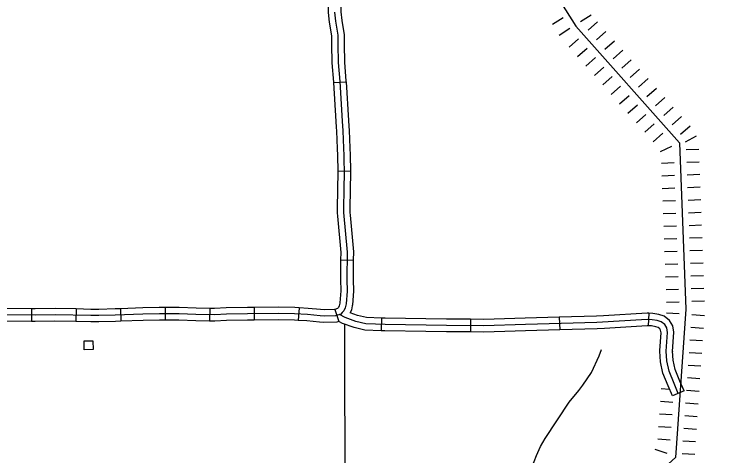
# Model space of a CAD drawing. Extents: x -19 to 366, y -4 to 359.
# Drawn here: x 161.496 to 163.091, y 176.69 to 177.681 of the extents above; entities that cross this region are included whole.
import ezdxf

# ---------------------------------------------------------------- set-up
doc = ezdxf.new("R2010")
doc.units = 0
for name, color, linetype in [('Level 29', 7, 'Continuous'), ('Level 32', 7, 'Continuous'), ('Level 35', 7, 'Continuous'), ('Level 45', 7, 'Continuous'), ('Level 5', 7, 'Continuous'), ('Level 56', 7, 'Continuous'), ('Level 60', 7, 'Continuous')]:
    doc.layers.add(name, color=color, linetype=linetype)

msp = doc.modelspace()

# ---------------------------------------------------------------- linework, layer by layer
at = {"layer": 'Level 29'}
for p, q in [((162.7041, 177.6587), (162.7281, 177.6739)), ((162.7673, 177.665), (162.7913, 177.6802)), ((162.7673, 177.665), (162.7913, 177.6802)), ((162.7843, 177.6453), (162.8055, 177.6642)), ((162.7192, 177.6347), (162.7433, 177.6498)), ((162.7192, 177.6347), (162.7433, 177.6498)), ((162.8032, 177.6241), (162.8244, 177.6429)), ((162.7418, 177.6075), (162.7631, 177.6264)), ((162.8221, 177.6028), (162.8433, 177.6217)), ((162.8221, 177.6028), (162.8433, 177.6217)), ((162.7607, 177.5863), (162.7819, 177.6052)), ((162.8409, 177.5816), (162.8622, 177.6005)), ((162.7796, 177.5651), (162.8008, 177.5839)), ((162.7796, 177.5651), (162.8008, 177.5839)), ((162.8598, 177.5604), (162.881, 177.5792)), ((162.7985, 177.5438), (162.8197, 177.5627)), ((162.8787, 177.5391), (162.8999, 177.558)), ((162.8787, 177.5391), (162.8999, 177.558)), ((162.8173, 177.5226), (162.8386, 177.5415)), ((162.8975, 177.5179), (162.9188, 177.5368)), ((162.8362, 177.5014), (162.8574, 177.5202)), ((162.8362, 177.5014), (162.8574, 177.5202)), ((162.9164, 177.4966), (162.9376, 177.5155)), ((162.8551, 177.4801), (162.8763, 177.499)), ((162.9353, 177.4754), (162.9565, 177.4943)), ((162.9353, 177.4754), (162.9565, 177.4943)), ((162.8739, 177.4589), (162.8952, 177.4778)), ((162.9542, 177.4542), (162.9754, 177.473)), ((162.8928, 177.4377), (162.9141, 177.4565)), ((162.8928, 177.4377), (162.9141, 177.4565)), ((162.973, 177.4329), (162.9943, 177.4518)), ((162.9117, 177.4164), (162.9329, 177.4353)), ((162.9919, 177.4117), (163.0131, 177.4306)), ((162.9919, 177.4117), (163.0131, 177.4306)), ((162.9306, 177.3952), (162.9518, 177.4141)), ((163.003, 177.3946), (163.0278, 177.4084)), ((162.9466, 177.3733), (162.9724, 177.3853)), ((163.0045, 177.3776), (163.0329, 177.3787)), ((162.9488, 177.3471), (162.9772, 177.3482)), ((163.0056, 177.3492), (163.0339, 177.3503)), ((162.9498, 177.3187), (162.9782, 177.3198)), ((162.9498, 177.3187), (162.9782, 177.3198)), ((163.0066, 177.3208), (163.035, 177.3219)), ((163.0066, 177.3208), (163.035, 177.3219)), ((162.9509, 177.2903), (162.9793, 177.2914)), ((163.0077, 177.2924), (163.036, 177.2935)), ((162.9519, 177.262), (162.9803, 177.263)), ((163.0087, 177.264), (163.0371, 177.2651)), ((163.0097, 177.2357), (163.0381, 177.2367)), ((163.0097, 177.2357), (163.0381, 177.2367)), ((162.953, 177.2336), (162.9814, 177.2346)), ((162.953, 177.2336), (162.9814, 177.2346)), ((162.954, 177.2052), (162.9824, 177.2062)), ((163.0108, 177.2073), (163.0392, 177.2083)), ((162.9551, 177.1768), (162.9835, 177.1778)), ((163.0118, 177.1789), (163.0402, 177.1799)), ((162.9561, 177.1484), (162.9845, 177.1494)), ((162.9561, 177.1484), (162.9845, 177.1494)), ((163.0129, 177.1505), (163.0413, 177.1515)), ((163.0129, 177.1505), (163.0413, 177.1515)), ((162.9572, 177.12), (162.9855, 177.1211)), ((163.0139, 177.1221), (163.0423, 177.1231)), ((162.9582, 177.0916), (162.9866, 177.0927)), ((163.015, 177.0937), (163.0434, 177.0948)), ((162.9593, 177.0632), (162.9876, 177.0643)), ((162.9593, 177.0632), (162.9876, 177.0643)), ((163.016, 177.0653), (163.0444, 177.0664)), ((163.016, 177.0653), (163.0444, 177.0664)), ((162.9603, 177.0348), (162.9887, 177.0359)), ((163.0171, 177.0369), (163.0455, 177.038)), ((162.9602, 177.011), (162.9886, 177.009)), ((163.0169, 177.0071), (163.0453, 177.0051)), ((163.015, 176.9787), (163.0433, 176.9767)), ((163.015, 176.9787), (163.0433, 176.9767)), ((163.013, 176.9504), (163.0413, 176.9484)), ((163.011, 176.922), (163.0394, 176.9201)), ((163.0091, 176.8937), (163.0374, 176.8917)), ((163.0091, 176.8937), (163.0374, 176.8917)), ((163.0071, 176.8653), (163.0354, 176.8634)), ((162.9485, 176.8409), (162.9669, 176.8397)), ((163.0051, 176.837), (163.0335, 176.835)), ((162.9465, 176.8126), (162.9748, 176.8106)), ((162.9465, 176.8126), (162.9748, 176.8106)), ((163.0032, 176.8087), (163.0315, 176.8067)), ((163.0032, 176.8087), (163.0315, 176.8067)), ((162.9445, 176.7843), (162.9729, 176.7823)), ((163.0012, 176.7803), (163.0295, 176.7784)), ((162.9426, 176.7559), (162.9709, 176.7539)), ((162.9992, 176.752), (163.0276, 176.75)), ((162.9406, 176.7276), (162.9689, 176.7256)), ((162.9406, 176.7276), (162.9689, 176.7256)), ((162.9973, 176.7236), (163.0256, 176.7217)), ((162.9973, 176.7236), (163.0256, 176.7217)), ((162.9338, 176.7045), (162.9609, 176.6959)), ((162.9953, 176.6953), (163.0237, 176.6933))]:
    msp.add_line(p, q, dxfattribs=at)
msp.add_lwpolyline([(161.4068, 179.126), (161.9285, 178.5959), (162.5144, 178.0389), (162.7571, 177.6546), (162.9897, 177.3928), (163.0035, 177.0192), (162.9804, 176.6858), (162.8925, 176.6062), (162.6966, 176.3022), (162.7092, 176.2007), (162.531, 175.7899), (162.5053, 175.5454), (162.329, 175.3039), (162.1849, 174.9754), (162.1928, 174.5618)], dxfattribs=at)
at = {"layer": 'Level 32'}
for p, q in [((161.5352, 177.0201), (161.5351, 176.9917)), ((161.6355, 177.0195), (161.6348, 176.9911)), ((161.7346, 177.0201), (161.7356, 176.9918)), ((161.835, 177.0225), (161.8351, 176.9941)), ((161.9354, 177.0208), (161.9347, 176.9924)), ((162.0348, 177.0231), (162.0352, 176.9947)), ((162.136, 177.0224), (162.1339, 176.994))]:
    msp.add_line(p, q, dxfattribs=at)
for points in [[(161.5352, 177.0201), (161.4769, 177.0203), (161.4352, 177.0206)], [(161.6355, 177.0195), (161.5881, 177.0206), (161.5434, 177.0201), (161.5352, 177.0201)], [(161.7346, 177.0201), (161.7227, 177.0198), (161.6862, 177.0187), (161.6684, 177.0187), (161.6355, 177.0195)], [(161.835, 177.0225), (161.8221, 177.0225), (161.785, 177.0218), (161.7346, 177.0201)], [(161.9354, 177.0208), (161.9045, 177.0215), (161.8665, 177.0226), (161.835, 177.0225)], [(162.0348, 177.0231), (162.0199, 177.0229), (161.9721, 177.0221), (161.9461, 177.0206), (161.9354, 177.0208)], [(162.136, 177.0224), (162.1264, 177.0231), (162.0897, 177.0238), (162.0348, 177.0231)], [(162.2161, 177.0187), (162.2151, 177.0184), (162.192, 177.0176), (162.1841, 177.0181), (162.1558, 177.0209), (162.136, 177.0224)], [(162.2327, 177.0114), (162.2297, 177.0082), (162.2176, 177.0042), (162.1918, 177.0034), (162.1829, 177.004), (162.1546, 177.0068), (162.1257, 177.0089), (162.0897, 177.0096), (162.0201, 177.0087), (161.9727, 177.0079), (161.9464, 177.0064), (161.9042, 177.0073), (161.8663, 177.0084), (161.8222, 177.0083), (161.7853, 177.0076), (161.7232, 177.0056), (161.6864, 177.0045), (161.6682, 177.0045), (161.588, 177.0064), (161.5434, 177.0059), (161.4768, 177.0061)], [(161.5351, 176.9917), (161.4767, 176.9919), (161.435, 176.9922)], [(161.6348, 176.9911), (161.5879, 176.9922), (161.5435, 176.9916), (161.5351, 176.9917)], [(161.7356, 176.9918), (161.7236, 176.9914), (161.6866, 176.9903), (161.668, 176.9903), (161.6348, 176.9911)], [(161.8351, 176.9941), (161.8224, 176.9941), (161.7857, 176.9934), (161.7356, 176.9918)], [(161.9347, 176.9924), (161.9038, 176.9931), (161.8661, 176.9942), (161.8351, 176.9941)], [(162.0352, 176.9947), (162.0203, 176.9945), (161.9732, 176.9937), (161.9466, 176.9921), (161.9347, 176.9924)], [(162.1339, 176.994), (162.1251, 176.9947), (162.0896, 176.9954), (162.0352, 176.9947)], [(162.2251, 176.9917), (162.2201, 176.9901), (162.1916, 176.9892), (162.1817, 176.9898), (162.1534, 176.9926), (162.1339, 176.994)]]:
    msp.add_lwpolyline(points, dxfattribs=at)
at = {"layer": 'Level 35'}
msp.add_lwpolyline([(162.5942, 176.5492), (162.6161, 176.5912), (162.6564, 176.6623), (162.6631, 176.6767), (162.6684, 176.6908), (162.6775, 176.7105), (162.6878, 176.7283), (162.7418, 176.8103), (162.7635, 176.8367), (162.7722, 176.8484), (162.7922, 176.8769), (162.8095, 176.9146), (162.8148, 176.9285)], dxfattribs=at)
at = {"layer": 'Level 45'}
for p, q in [((162.2128, 177.5281), (162.2411, 177.5298)), ((162.2228, 177.329), (162.2512, 177.3294)), ((162.229, 177.1298), (162.2574, 177.1294)), ((162.2161, 177.0187), (162.2251, 176.9917)), ((162.3208, 176.9991), (162.3196, 176.9707)), ((162.7197, 177.0009), (162.7206, 176.9725)), ((162.9206, 177.0101), (162.9192, 176.9817)), ((162.5204, 176.9964), (162.5201, 176.968)), ((162.9998, 176.8354), (162.9737, 176.8242))]:
    msp.add_line(p, q, dxfattribs=at)
for points in [[(162.2007, 177.7281), (162.2013, 177.685), (162.2033, 177.6639), (162.2085, 177.6328), (162.2085, 177.6285)], [(162.2292, 177.7284), (162.2297, 177.6865), (162.2315, 177.6675), (162.2368, 177.6354), (162.2369, 177.629)], [(162.2155, 177.6858), (162.2174, 177.6657), (162.2226, 177.6341), (162.223, 177.6134), (162.2235, 177.573), (162.2269, 177.53), (162.2322, 177.4414), (162.2341, 177.4196), (162.2355, 177.3809), (162.2365, 177.3644), (162.2371, 177.3174), (162.2359, 177.2975), (162.2357, 177.2358), (162.2434, 177.1472), (162.2428, 177.0857), (162.2436, 177.0597), (162.2412, 177.031), (162.2395, 177.0223), (162.2362, 177.015), (162.2327, 177.0114)], [(162.2085, 177.6285), (162.2088, 177.6132), (162.2093, 177.5724), (162.2127, 177.5291), (162.2128, 177.5281)], [(162.2369, 177.629), (162.2372, 177.6137), (162.2377, 177.5737), (162.241, 177.531), (162.2411, 177.5298)], [(162.2128, 177.5281), (162.218, 177.4403), (162.2191, 177.4279)], [(162.2411, 177.5298), (162.2463, 177.4424), (162.2474, 177.4304)], [(162.2191, 177.4279), (162.2199, 177.4187), (162.2213, 177.3802), (162.2223, 177.3639), (162.2228, 177.329)], [(162.2474, 177.4304), (162.2483, 177.4205), (162.2497, 177.3816), (162.2507, 177.365), (162.2512, 177.3294)], [(162.2228, 177.329), (162.2229, 177.3177), (162.2217, 177.2979), (162.2215, 177.2352), (162.2221, 177.228)], [(162.2512, 177.3294), (162.2513, 177.3171), (162.2501, 177.297), (162.2499, 177.2364), (162.2504, 177.2305)], [(162.2221, 177.228), (162.2292, 177.1466), (162.229, 177.1298)], [(162.2504, 177.2305), (162.2576, 177.1477), (162.2574, 177.1294)], [(162.229, 177.1298), (162.2286, 177.0855), (162.2294, 177.0601), (162.2271, 177.033), (162.2271, 177.0325)], [(162.2574, 177.1294), (162.257, 177.0858), (162.2578, 177.0594), (162.2553, 177.029), (162.2549, 177.0269)], [(162.2271, 177.0325), (162.2259, 177.0266), (162.2243, 177.0231), (162.2225, 177.0213), (162.2219, 177.0206), (162.2161, 177.0187)], [(162.2549, 177.0269), (162.2531, 177.0179), (162.2501, 177.0112)], [(162.9867, 176.8298), (162.9772, 176.852), (162.9661, 176.8796), (162.9613, 176.9029), (162.9597, 176.9251), (162.9624, 176.9669), (162.9608, 176.977), (162.9566, 176.9844), (162.9481, 176.9908), (162.9396, 176.9934), (162.928, 176.9955), (162.9169, 176.9961), (162.8041, 176.9892), (162.6438, 176.9844), (162.5501, 176.9818), (162.4663, 176.9827), (162.3286, 176.9845), (162.2853, 176.9863), (162.263, 176.9912), (162.239, 177.0001), (162.2266, 177.0072)], [(162.3208, 176.9991), (162.2872, 177.0004), (162.267, 177.0049), (162.2501, 177.0112)], [(162.4204, 176.9975), (162.329, 176.9987), (162.3208, 176.9991)], [(162.5204, 176.9964), (162.4665, 176.9969), (162.4204, 176.9975)], [(162.6198, 176.998), (162.55, 176.9961), (162.5204, 176.9964)], [(162.7197, 177.0009), (162.6434, 176.9986), (162.6198, 176.998)], [(162.8192, 177.0043), (162.8035, 177.0034), (162.7197, 177.0009)], [(162.9206, 177.0101), (162.9168, 177.0103), (162.8192, 177.0043)], [(162.9739, 176.9242), (162.9767, 176.9676), (162.9744, 176.9818), (162.9674, 176.994), (162.9547, 177.0036), (162.943, 177.0072), (162.9296, 177.0097), (162.9206, 177.0101)], [(162.3196, 176.9707), (162.2835, 176.9722), (162.259, 176.9776), (162.2329, 176.9872), (162.2251, 176.9917)], [(162.9192, 176.9817), (162.917, 176.9818), (162.8209, 176.976)], [(162.9456, 176.926), (162.9481, 176.9663), (162.9472, 176.9722), (162.9457, 176.9748), (162.9415, 176.9779), (162.9362, 176.9796), (162.9264, 176.9814), (162.9192, 176.9817)], [(162.42, 176.9691), (162.3282, 176.9703), (162.3196, 176.9707)], [(162.5201, 176.968), (162.4662, 176.9685), (162.42, 176.9691)], [(162.6206, 176.9696), (162.5503, 176.9676), (162.5201, 176.968)], [(162.7206, 176.9725), (162.6442, 176.9702), (162.6206, 176.9696)], [(162.8209, 176.976), (162.8048, 176.975), (162.7206, 176.9725)], [(162.9737, 176.8242), (162.9641, 176.8466), (162.9524, 176.8754), (162.9472, 176.9009), (162.9455, 176.9251), (162.9456, 176.9261)], [(162.9998, 176.8354), (162.9903, 176.8575), (162.9797, 176.8837), (162.9754, 176.9048), (162.974, 176.9251), (162.9739, 176.9242)]]:
    msp.add_lwpolyline(points, dxfattribs=at)
at = {"layer": 'Level 5'}
msp.add_lwpolyline([(162.2374, 176.9842), (162.2383, 176.5742)], dxfattribs=at)
at = {"layer": 'Level 56'}
msp.add_lwpolyline([(161.6537, 176.9281), (161.6533, 176.9478), (161.6731, 176.9482), (161.6734, 176.9284)], close=True, dxfattribs=at)
at = {"layer": 'Level 60'}
for points in [[(168.7902, 2.2442), (168.5607, 10.8615), (168.3304, 19.479), (168.0993, 28.0965), (167.8673, 36.7142), (167.6346, 45.3321), (167.4011, 53.95), (167.1668, 62.5681), (166.9316, 71.1863), (166.6957, 79.8047), (166.459, 88.4232), (166.2215, 97.0418), (165.9832, 105.6605), (165.7441, 114.2794), (165.5043, 122.8984), (165.2636, 131.5176), (165.0221, 140.1368), (164.7799, 148.7563), (164.5369, 157.3758), (164.2931, 165.9955), (164.0485, 174.6153), (163.8031, 183.2352), (163.5569, 191.8553), (163.31, 200.4755), (163.0623, 209.0959), (162.8138, 217.7164), (162.5645, 226.337), (162.3145, 234.9577), (162.0637, 243.5786), (161.8121, 252.1997), (161.5597, 260.8208), (161.3066, 269.4421), (161.0527, 278.0636), (160.798, 286.6851), (160.5426, 295.3068), (160.2864, 303.9287), (160.0294, 312.5507), (159.7717, 321.1728), (159.5132, 329.7951), (159.2539, 338.4175), (158.9939, 347.04)], [(0, 172.2839), (7.1335, 172.2883), (14.267, 172.3015), (21.4005, 172.3236), (28.5339, 172.3544), (35.6673, 172.3941), (42.8006, 172.4426), (49.9339, 172.4999), (57.0671, 172.566), (64.2002, 172.6409), (71.3332, 172.7246), (78.4661, 172.8172), (85.5989, 172.9186), (92.7315, 173.0287), (99.8641, 173.1477), (106.9964, 173.2755), (114.1286, 173.4122), (121.2606, 173.5576), (128.3925, 173.7119), (135.5241, 173.8749), (142.6555, 174.0468), (149.7867, 174.2275), (156.9177, 174.417), (164.0485, 174.6153), (171.179, 174.8224), (178.3092, 175.0383), (185.4392, 175.2631), (192.5688, 175.4966), (199.6982, 175.739), (206.8273, 175.9902), (213.9561, 176.2502), (221.0845, 176.5189), (228.2126, 176.7965), (235.3404, 177.083), (242.4677, 177.3782), (249.5948, 177.6822), (256.7214, 177.995), (263.8476, 178.3167), (270.9735, 178.6471), (278.0989, 178.9863), (285.2239, 179.3344), (292.3485, 179.6912), (299.4726, 180.0569), (306.5963, 180.4314), (313.7195, 180.8146), (320.8422, 181.2067), (327.9644, 181.6076), (335.0862, 182.0172), (342.2074, 182.4357)]]:
    msp.add_spline(points, degree=3, dxfattribs=at)

doc.saveas('drawing.dxf')
